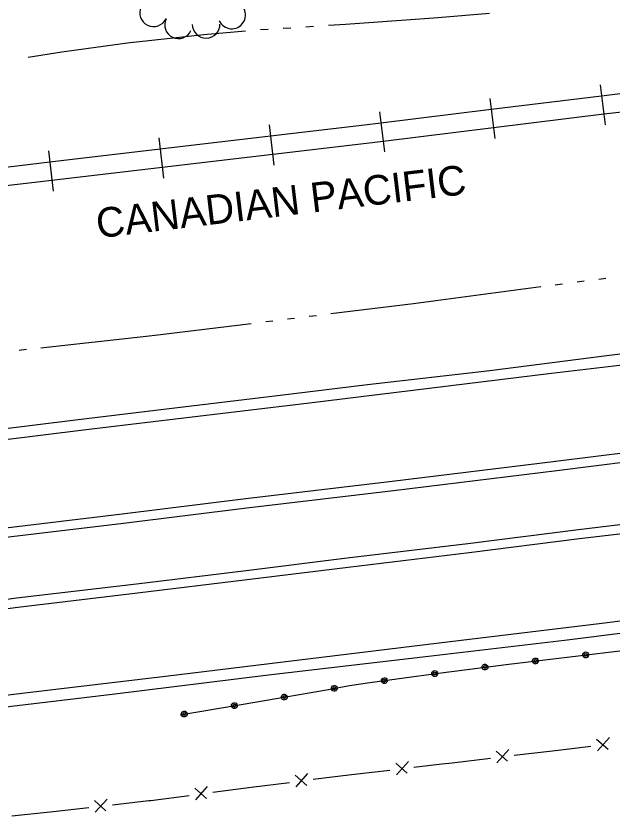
# Model space of a CAD drawing. Extents: x 589250 to 1188077, y 162953 to 363065.
# Drawn here: x 593646.2 to 593807.1, y 174729.7 to 174945.5 of the extents above; entities that cross this region are included whole.
import ezdxf

# ---------------------------------------------------------------- set-up
doc = ezdxf.new("R2010")
doc.units = 0
for name, color, linetype in [('E_BMGRD_P', 7, 'Continuous'), ('E_FEN_P', 7, 'Continuous'), ('E_LAND_TreeLine_P', 7, 'Continuous'), ('E_RDWY', 7, 'Continuous'), ('E_RDWY_C_and_G', 7, 'Continuous'), ('E_RDWY_Gravel', 7, 'Continuous'), ('E_RR_P', 7, 'Continuous'), ('E_RR_Text', 7, 'Continuous'), ('E_WTR_FlowLine', 7, 'Continuous')]:
    doc.layers.add(name, color=color, linetype=linetype)

msp = doc.modelspace()

# ---------------------------------------------------------------- linework, layer by layer
at = {"layer": 'E_BMGRD_P'}
for p, q in [((593779.23, 174770.7), (593816.35, 174775.16)), ((593760.24, 174768.29), (593779.23, 174770.7)), ((593741.77, 174765.72), (593760.24, 174768.29)), ((593736.25, 174764.93), (593741.77, 174765.72)), ((593711.23, 174760.51), (593730.04, 174763.78)), ((593730.04, 174763.78), (593736.25, 174764.93)), ((593690.53, 174757.03), (593711.23, 174760.51))]:
    msp.add_line(p, q, dxfattribs=at)
for centre, major_axis, ratio in [((593786.4, 174771.56), (0.789, 0.116), 0.983943), ((593799.99, 174773.19), (0.789, 0.116), 0.983943), ((593799.99, 174773.19), (0.397, 0.058), 0.983943), ((593772.81, 174769.89), (0.785, 0.14), 0.983905), ((593772.81, 174769.89), (0.395, 0.071), 0.983905), ((593786.4, 174771.56), (0.397, 0.058), 0.983943), ((593759.23, 174768.15), (0.791, 0.103), 0.983937), ((593759.23, 174768.15), (0.398, 0.052), 0.983937), ((593745.67, 174766.26), (0.791, 0.103), 0.983937), ((593745.67, 174766.26), (0.398, 0.052), 0.983937), ((593732.14, 174764.17), (0.78, 0.165), 0.983937), ((593732.14, 174764.17), (0.393, 0.083), 0.983937), ((593718.65, 174761.8), (0.785, 0.143), 0.98394), ((593718.65, 174761.8), (0.395, 0.072), 0.98394), ((593705.16, 174759.49), (0.79, 0.108), 0.983922), ((593705.16, 174759.49), (0.398, 0.054), 0.983922), ((593691.66, 174757.22), (0.79, 0.108), 0.983922), ((593691.66, 174757.22), (0.398, 0.054), 0.983922)]:
    msp.add_ellipse(centre, major_axis=major_axis, ratio=ratio, dxfattribs=at)
at = {"layer": 'E_FEN_P'}
for p, q in [((593802.97, 174750.48), (593806.05, 174747.72)), ((593803.18, 174747.31), (593806.41, 174750.89)), ((593793.31, 174747.61), (593801.41, 174748.58)), ((593775.84, 174747.23), (593778.93, 174744.48)), ((593776.06, 174744.07), (593779.29, 174747.64)), ((593780.7, 174746.1), (593791.05, 174747.34)), ((593791.05, 174747.34), (593793.31, 174747.61)), ((593748.72, 174744), (593751.8, 174741.25)), ((593748.93, 174740.84), (593752.17, 174744.41)), ((593761.19, 174743.76), (593763.93, 174744.09)), ((593763.93, 174744.09), (593774.29, 174745.33)), ((593736.81, 174740.89), (593747.16, 174742.11)), ((593753.58, 174742.86), (593761.19, 174743.76)), ((593721.59, 174740.71), (593724.7, 174737.99)), ((593721.83, 174737.55), (593725.03, 174741.16)), ((593726.45, 174739.62), (593730.11, 174740.1)), ((593730.11, 174740.1), (593736.81, 174740.89)), ((593694.74, 174734.05), (593697.94, 174737.65)), ((593709.71, 174737.46), (593720.05, 174738.8)), ((593694.5, 174737.21), (593697.61, 174734.49)), ((593699.36, 174736.12), (593709.71, 174737.46)), ((593667.41, 174733.9), (593670.48, 174731.14)), ((593667.61, 174730.74), (593670.85, 174734.3)), ((593672.26, 174732.75), (593682.12, 174733.89)), ((593682.12, 174733.89), (593682.62, 174733.95)), ((593682.62, 174733.95), (593692.96, 174735.29)), ((593655.48, 174730.87), (593665.85, 174732.01)), ((593645.11, 174729.73), (593655.48, 174730.87))]:
    msp.add_line(p, q, dxfattribs=at)
at = {"layer": 'E_LAND_TreeLine_P'}
for centre, start, end in [((593683.36, 174946.39), 154.4421, 334.4421), ((593704.44, 174945.81), 205.7823, 25.7823), ((593690.09, 174943.17), 154.4421, 334.4421), ((593697.55, 174943.28), 181.0072, 1.0072)]:
    msp.add_arc(centre, 3.73, start, end, dxfattribs=at)
at = {"layer": 'E_RDWY'}
for p, q in [((593790.79, 174849.14), (593852.83, 174856.58)), ((593725.45, 174841.14), (593790.79, 174849.14)), ((593665.18, 174833.99), (593725.45, 174841.14)), ((593613.01, 174827.49), (593665.18, 174833.99)), ((593803.61, 174781.67), (593887.9, 174791.7)), ((593760.42, 174776.43), (593803.61, 174781.67)), ((593718.35, 174771.35), (593760.42, 174776.43)), ((593686.62, 174767.43), (593718.35, 174771.35)), ((593648.6, 174762.98), (593686.62, 174767.43)), ((593610.58, 174758.39), (593648.6, 174762.98))]:
    msp.add_line(p, q, dxfattribs=at)
at = {"layer": 'E_RDWY_C_and_G'}
for p, q in [((593820.13, 174828.9), (593791.9, 174825.34)), ((593820.43, 174826.42), (593792.21, 174822.86)), ((593791.91, 174825.34), (593747.81, 174819.92)), ((593792.21, 174822.86), (593748.11, 174817.44)), ((593747.81, 174819.92), (593708.24, 174815.27)), ((593748.11, 174817.44), (593708.54, 174812.79)), ((593708.24, 174815.27), (593674.89, 174811.12)), ((593674.89, 174811.12), (593631.88, 174806.02)), ((593708.54, 174812.79), (593675.2, 174808.64)), ((593798.03, 174807.04), (593822.1, 174809.94)), ((593675.2, 174808.64), (593632.18, 174803.53)), ((593768.23, 174803.26), (593798.03, 174807.04)), ((593798.34, 174804.56), (593822.4, 174807.46)), ((593768.54, 174800.78), (593798.34, 174804.56)), ((593735.58, 174799.32), (593768.23, 174803.26)), ((593735.88, 174796.84), (593768.54, 174800.78)), ((593708.34, 174795.97), (593735.58, 174799.32)), ((593678.74, 174792.39), (593708.34, 174795.97)), ((593708.65, 174793.49), (593735.88, 174796.84)), ((593646.38, 174788.56), (593678.74, 174792.39)), ((593679.04, 174789.91), (593708.65, 174793.49)), ((593646.69, 174786.08), (593679.04, 174789.91)), ((593622.8, 174785.47), (593646.38, 174788.56)), ((593623.12, 174782.99), (593646.69, 174786.08))]:
    msp.add_line(p, q, dxfattribs=at)
at = {"layer": 'E_RDWY_Gravel'}
for p, q in [((593805.01, 174853.83), (593834.5, 174857.57)), ((593774.12, 174849.93), (593805.01, 174853.83)), ((593741.13, 174846.13), (593774.12, 174849.93)), ((593716.81, 174843.18), (593741.13, 174846.13)), ((593686.89, 174839.57), (593716.81, 174843.18)), ((593662.29, 174836.62), (593686.89, 174839.57)), ((593636.44, 174833.36), (593662.29, 174836.62)), ((593794.31, 174777.16), (593829.67, 174781.57)), ((593757.54, 174772.88), (593794.31, 174777.16)), ((593714.35, 174767.77), (593757.54, 174772.88)), ((593672.14, 174762.55), (593714.35, 174767.77)), ((593637.33, 174758.44), (593672.14, 174762.55))]:
    msp.add_line(p, q, dxfattribs=at)
at = {"layer": 'E_RR_P'}
for p, q in [((593804.27, 174924), (593834.04, 174927.65)), ((593803.91, 174926.95), (593805.23, 174916.13)), ((593774.13, 174923.29), (593775.45, 174912.48)), ((593774.48, 174920.35), (593804.26, 174924)), ((593804.87, 174919.08), (593834.65, 174922.73)), ((593744.35, 174919.64), (593745.66, 174908.83)), ((593744.7, 174916.7), (593774.48, 174920.35)), ((593775.09, 174915.43), (593804.87, 174919.08)), ((593740.28, 174916.15), (593744.7, 174916.7)), ((593714.59, 174916.12), (593715.85, 174905.3)), ((593714.93, 174913.17), (593740.28, 174916.15)), ((593745.31, 174911.78), (593775.08, 174915.43)), ((593684.79, 174912.61), (593686.06, 174901.79)), ((593685.13, 174909.66), (593714.93, 174913.17)), ((593715.51, 174908.24), (593740.87, 174911.23)), ((593740.87, 174911.23), (593745.3, 174911.78)), ((593654.99, 174909.1), (593656.26, 174898.28)), ((593655.33, 174906.15), (593685.13, 174909.66)), ((593685.71, 174904.73), (593715.51, 174908.24)), ((593625.54, 174902.64), (593655.33, 174906.15)), ((593655.91, 174901.23), (593685.71, 174904.73)), ((593626.12, 174897.72), (593655.91, 174901.22))]:
    msp.add_line(p, q, dxfattribs=at)
at = {"layer": 'E_WTR_FlowLine'}
for p, q in [((593735.21, 174943.3), (593756.49, 174944.83)), ((593756.49, 174944.83), (593760.1, 174945.14)), ((593760.1, 174945.14), (593774.08, 174946.3)), ((593724.48, 174942.62), (593726.52, 174942.75)), ((593730.59, 174943.01), (593735.21, 174943.3)), ((593678.76, 174938.57), (593696.97, 174940.52)), ((593696.97, 174940.52), (593708.2, 174941.49)), ((593712.26, 174941.84), (593714.3, 174941.97)), ((593718.37, 174942.23), (593720.41, 174942.36)), ((593658.56, 174935.84), (593676.97, 174938.37)), ((593676.97, 174938.37), (593678.76, 174938.57)), ((593649.46, 174934.45), (593658.56, 174935.84)), ((593797.67, 174873.8), (593799.63, 174874.06)), ((593803.53, 174874.57), (593805.49, 174874.83)), ((593759.58, 174868.77), (593787.9, 174872.51)), ((593791.81, 174873.03), (593793.77, 174873.28)), ((593731.22, 174865.24), (593753.54, 174867.98)), ((593753.54, 174867.98), (593759.58, 174868.77)), ((593713.62, 174863.09), (593715.58, 174863.33)), ((593719.49, 174863.81), (593721.44, 174864.05)), ((593725.36, 174864.52), (593727.31, 174864.76)), ((593684.53, 174859.53), (593709.71, 174862.61)), ((593652.94, 174856.03), (593681.34, 174859.17)), ((593681.34, 174859.17), (593684.53, 174859.53)), ((593647.07, 174855.38), (593649.03, 174855.6))]:
    msp.add_line(p, q, dxfattribs=at)

# ---------------------------------------------------------------- texts
at = {"layer": 'E_RR_Text'}
msp.add_text('CANADIAN PACIFIC', height=8, rotation=6.8307, dxfattribs=at).set_placement((593668.34, 174885.55))

doc.saveas('drawing.dxf')
